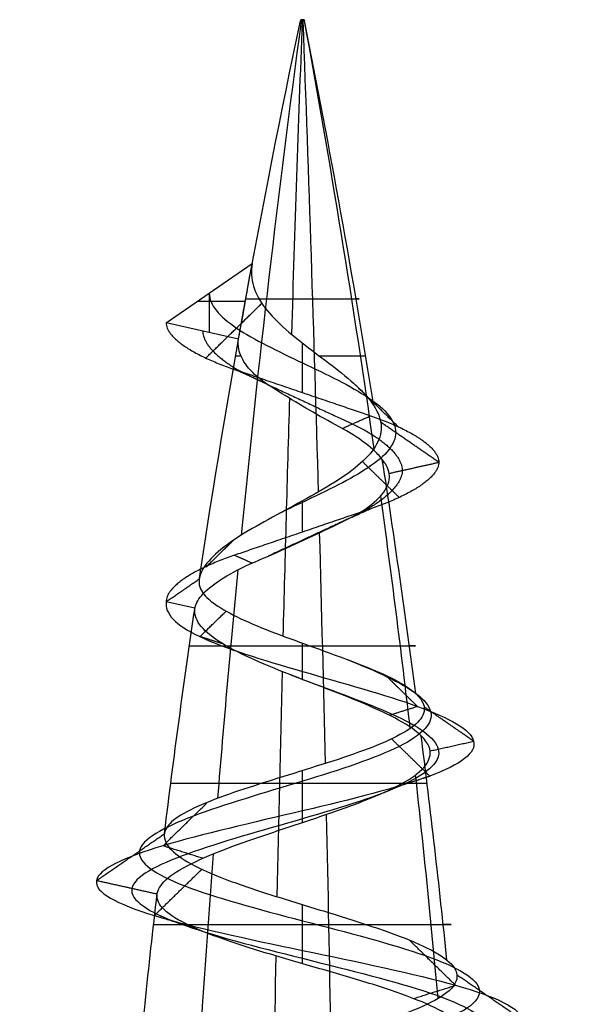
# Model space of a CAD drawing. Header units: millimetres. Extents: x -429 to 422, y -262 to 259.
# Tile 452 of 656: x -112 to -106, y 248 to 259. Entities that reach past the tile are written whole.
import ezdxf

# ---------------------------------------------------------------- set-up
doc = ezdxf.new("R2010")
doc.units = ezdxf.units.MM
doc.layers.add('Screw', color=7, linetype='Continuous', true_color=0xffffff)

msp = doc.modelspace()

# ---------------------------------------------------------------- linework, layer by layer
at = {"layer": 'Screw', "color": 7, "true_color": 0xffffff}
for p, q in [((-109.145, 258.55, 1204.207), (-109.148, 258.536, 1204.206)), ((-109.146, 258.55, 1204.214), (-109.109, 258.55, 1204.214)), ((-109.143, 258.55, 1204.223), (-109.146, 258.536, 1204.225)), ((-109.131, 258.55, 1204.232), (-109.131, 258.536, 1204.235)), ((-109.127, 258.55, 1204.232), (-109.127, 258.55, 1204.195)), ((-109.124, 258.55, 1204.195), (-109.124, 258.536, 1204.193)), ((-109.115, 258.55, 1204.228), (-109.114, 258.536, 1204.23)), ((-109.109, 258.55, 1204.214), (-109.106, 258.536, 1204.214)), ((-110.627, 255.216, 1204.214), (-109.68, 255.869, 1204.214)), ((-110.153, 255.542, 1204.214), (-110.153, 255.11, 1204.214)), ((-110.282, 255.454, 1204.214), (-109.756, 255.454, 1204.214)), ((-109.83, 255.038, 1204.214), (-110.627, 255.216, 1204.214)), ((-110.311, 252.078, 1204.214), (-110.627, 252.148, 1204.214))]:
    msp.add_line(p, q, dxfattribs=at)
at = {"layer": 'Screw', "color": 7, "true_color": 0xffffff, "extrusion": (0.018848, -7.79498e-15, -0.999822)}
msp.add_arc((236.849, 15.599, -1206.057), 104.311, 278.57845, 282, dxfattribs=at)
at = {"layer": 'Screw', "color": 7, "true_color": 0xffffff, "extrusion": (-0.772512, 2.56304e-13, 0.635)}
for start, end in [(258, 261.15889), (261.37148, 262.7652), (263.10315, 264.44953)]:
    msp.add_arc((-236.849, 962.983, 848.978), 104.311, start, end, dxfattribs=at)
at = {"layer": 'Screw', "color": 7, "true_color": 0xffffff, "extrusion": (0.984564, -2.56304e-13, 0.175023)}
for start, end in [(78, 79.92855), (80.32112, 81.77536), (81.99168, 83.36379), (83.72372, 85.07324)]:
    msp.add_arc((236.849, 1102.716, 103.322), 104.311, start, end, dxfattribs=at)
at = {"layer": 'Screw', "color": 7, "true_color": 0xffffff, "extrusion": (0, -1, 0)}
for centre, radius, start, end in [((-109.127, 1204.214, -258.543), 0.02, 360, 199.8), ((-109.127, 1204.214, -258.543), 0.02, 199.8, 0), ((-109.127, 1204.214, -255.481), 0.624, 181.08, 19.08), ((-109.127, 1204.214, -254.849), 0.736, 156.5472, 181.08), ((-109.127, 1204.214, -254.849), 0.736, 19.08, 75.1887), ((-109.127, 1204.214, -251.662), 1.244, 181.08, 19.08), ((-109.127, 1204.214, -250.148), 1.45, 19.08, 181.08), ((-109.127, 1204.214, -248.599), 1.637, 181.08, 19.08)]:
    msp.add_arc(centre, radius, start, end, dxfattribs=at)
at = {"layer": 'Screw', "color": 7, "true_color": 0xffffff, "extrusion": (0, 1, 0)}
for centre, radius, start, end in [((109.127, 1204.214, 258.536), 0.0215, 358.92, 160.92), ((109.127, 1204.214, 258.536), 0.0215, 340.2, 358.92), ((109.127, 1204.214, 258.536), 0.0215, 180, 340.2), ((109.127, 1204.214, 258.55), 0.0186, 340.2, 180), ((109.127, 1204.214, 258.55), 0.0186, 180, 340.2), ((109.127, 1204.214, 258.536), 0.0215, 160.92, 180)]:
    msp.add_arc(centre, radius, start, end, dxfattribs=at)
at = {"layer": 'Screw', "color": 7, "true_color": 0xffffff, "extrusion": (-0.984564, 2.56304e-13, -0.175023)}
for start, end in [(258, 260.89587), (261.14492, 262.55307), (262.86319, 264.21696)]:
    msp.add_arc((-236.849, 1306.735, -103.322), 104.311, start, end, dxfattribs=at)
at = {"layer": 'Screw', "color": 7, "true_color": 0xffffff, "extrusion": (-0.506335, 2.56304e-13, -0.862337)}
for start, end in [(258, 260.63153), (260.92032, 262.34029), (262.62334, 263.9836)]:
    msp.add_arc((-236.849, 805.85, -983.183), 104.311, start, end, dxfattribs=at)
at = {"layer": 'Screw', "color": 7, "true_color": 0xffffff, "extrusion": (-0.326888, -7.23588e-14, 0.945063)}
msp.add_arc((-236.849, 188.501, 1173.73), 104.311, 99.63402, 102, dxfattribs=at)
at = {"layer": 'Screw', "color": 7, "true_color": 0xffffff, "extrusion": (0, 0, -1)}
msp.add_arc((7.118, 236.849, -1204.214), 104.311, 10.04253, 10.50624, dxfattribs=at)
at = {"layer": 'Screw', "color": 7, "true_color": 0xffffff, "extrusion": (-0.326888, -7.24143e-14, 0.945063)}
msp.add_arc((-236.849, 188.501, 1173.73), 104.311, 97.87323, 99.30429, dxfattribs=at)
at = {"layer": 'Screw', "color": 7, "true_color": 0xffffff, "extrusion": (0.018848, -7.79411e-15, -0.999822)}
msp.add_arc((236.849, 15.599, -1206.057), 104.311, 277.02372, 278.39931, dxfattribs=at)
at = {"layer": 'Screw', "color": 7, "true_color": 0xffffff, "extrusion": (-0.326888, -7.23865e-14, 0.945063)}
msp.add_arc((-236.849, 188.501, 1173.73), 104.311, 96.2506, 97.6164, dxfattribs=at)
at = {"layer": 'Screw', "color": 7, "true_color": 0xffffff, "extrusion": (0.018848, -7.79303e-15, -0.999822)}
msp.add_arc((236.849, 15.599, -1206.057), 104.311, 275.31878, 276.65673, dxfattribs=at)
at = {"layer": 'Screw', "color": 7, "true_color": 0xffffff}
for points, knots in [([(-109.68, 255.869, 1204.214), (-109.695, 255.784, 1204.298), (-109.691, 255.7, 1204.388), (-109.642, 255.537, 1204.558), (-109.597, 255.456, 1204.64), (-109.476, 255.298, 1204.778), (-109.397, 255.219, 1204.835), (-109.222, 255.066, 1204.912), (-109.124, 254.989, 1204.932), (-108.926, 254.838, 1204.931), (-108.824, 254.763, 1204.909), (-108.637, 254.616, 1204.825), (-108.55, 254.542, 1204.762), (-108.425, 254.415, 1204.627), (-108.378, 254.36, 1204.559), (-108.343, 254.306, 1204.485)], [0, 0, 0, 0, 0.00517405, 0.00517405, 0.01034873, 0.01034873, 0.01558777, 0.01558777, 0.02087104, 0.02087104, 0.02626269, 0.02626269, 0.03170822, 0.03170822, 0.0359002, 0.0359002, 0.0359002, 0.0359002]), ([(-110.153, 255.542, 1204.214), (-110.153, 255.414, 1204.483), (-110.043, 255.287, 1204.749), (-109.663, 255.031, 1205.129), (-109.396, 254.903, 1205.239), (-108.859, 254.648, 1205.239), (-108.592, 254.52, 1205.129), (-108.212, 254.264, 1204.749), (-108.102, 254.136, 1204.482), (-108.102, 253.881, 1203.945), (-108.212, 253.753, 1203.678), (-108.592, 253.497, 1203.299), (-108.859, 253.369, 1203.188), (-109.216, 253.199, 1203.188), (-109.305, 253.157, 1203.2), (-109.391, 253.115, 1203.223)], [0, 0, 0, 0, 0.947774, 0.947774, 1.895547, 1.895547, 2.843321, 2.843321, 3.791094, 3.791094, 4.738868, 4.738868, 5.686641, 5.686641, 6.000094, 6.000094, 6.000094, 6.000094]), ([(-108.25, 253.714, 1204.517), (-108.278, 253.75, 1204.581), (-108.314, 253.787, 1204.641), (-108.423, 253.885, 1204.786), (-108.509, 253.947, 1204.864), (-108.706, 254.065, 1204.984), (-108.82, 254.123, 1205.025), (-109.036, 254.246, 1205.055), (-109.143, 254.308, 1205.049), (-109.346, 254.432, 1204.999), (-109.446, 254.495, 1204.953), (-109.619, 254.612, 1204.825), (-109.69, 254.677, 1204.743), (-109.785, 254.803, 1204.573), (-109.815, 254.866, 1204.484), (-109.836, 254.964, 1204.333), (-109.837, 255.002, 1204.274), (-109.83, 255.038, 1204.214)], [0.6025161, 0.6025161, 0.6025161, 0.6025161, 0.6376367, 0.6376367, 0.695451, 0.695451, 0.7540424, 0.7540424, 0.8082466, 0.8082466, 0.8637674, 0.8637674, 0.9186339, 0.9186339, 0.9683673, 0.9683673, 1, 1, 1, 1]), ([(-108.343, 254.306, 1204.485), (-108.332, 254.288, 1204.461), (-108.321, 254.27, 1204.436), (-108.275, 254.181, 1204.307), (-108.258, 254.109, 1204.194), (-108.267, 253.968, 1203.97), (-108.296, 253.897, 1203.855), (-108.393, 253.757, 1203.645), (-108.464, 253.688, 1203.547), (-108.637, 253.549, 1203.385), (-108.743, 253.479, 1203.318), (-108.971, 253.343, 1203.23), (-109.096, 253.274, 1203.207), (-109.347, 253.138, 1203.208), (-109.475, 253.069, 1203.234), (-109.714, 252.935, 1203.33), (-109.827, 252.868, 1203.402), (-110.019, 252.733, 1203.582), (-110.1, 252.662, 1203.692), (-110.214, 252.53, 1203.929), (-110.25, 252.467, 1204.06), (-110.261, 252.408, 1204.192)], [0.0359002, 0.0359002, 0.0359002, 0.0359002, 0.03728194, 0.03728194, 0.042918, 0.042918, 0.04869105, 0.04869105, 0.05453393, 0.05453393, 0.06051555, 0.06051555, 0.06657532, 0.06657532, 0.07276908, 0.07276908, 0.0790522, 0.0790522, 0.08547717, 0.08547717, 0.09171949, 0.09171949, 0.09171949, 0.09171949]), ([(-110.309, 252.086, 1204.191), (-110.3, 252.133, 1204.063), (-110.268, 252.185, 1203.936), (-110.165, 252.294, 1203.697), (-110.089, 252.353, 1203.582), (-109.9, 252.47, 1203.385), (-109.783, 252.529, 1203.3), (-109.53, 252.638, 1203.182), (-109.393, 252.698, 1203.148), (-109.131, 252.817, 1203.135), (-109.002, 252.877, 1203.151), (-108.756, 252.995, 1203.229), (-108.634, 253.051, 1203.294), (-108.433, 253.165, 1203.46), (-108.35, 253.226, 1203.561), (-108.233, 253.347, 1203.776), (-108.195, 253.408, 1203.893), (-108.163, 253.526, 1204.135), (-108.171, 253.582, 1204.266), (-108.215, 253.665, 1204.43), (-108.231, 253.689, 1204.475), (-108.25, 253.714, 1204.517)], [0.0035642, 0.0035642, 0.0035642, 0.0035642, 0.0652627, 0.0652627, 0.1310071, 0.1310071, 0.1990783, 0.1990783, 0.265971, 0.265971, 0.3288149, 0.3288149, 0.3938542, 0.3938542, 0.4568098, 0.4568098, 0.5170571, 0.5170571, 0.5789705, 0.5789705, 0.6025161, 0.6025161, 0.6025161, 0.6025161]), ([(-110.261, 252.408, 1204.192), (-110.262, 252.405, 1204.2), (-110.262, 252.402, 1204.207), (-110.272, 252.339, 1204.35), (-110.255, 252.284, 1204.491), (-110.173, 252.181, 1204.752), (-110.109, 252.131, 1204.875), (-109.942, 252.028, 1205.093), (-109.836, 251.974, 1205.19), (-109.598, 251.868, 1205.342), (-109.461, 251.815, 1205.398), (-109.179, 251.711, 1205.458), (-109.031, 251.657, 1205.463), (-108.741, 251.552, 1205.422), (-108.597, 251.499, 1205.374), (-108.335, 251.395, 1205.232), (-108.215, 251.343, 1205.136), (-108.017, 251.24, 1204.913), (-107.937, 251.188, 1204.783), (-107.882, 251.138, 1204.644)], [0.09171949, 0.09171949, 0.09171949, 0.09171949, 0.09206875, 0.09206875, 0.09842565, 0.09842565, 0.10462555, 0.10462555, 0.1110412, 0.1110412, 0.11759669, 0.11759669, 0.12421277, 0.12421277, 0.13095434, 0.13095434, 0.13775803, 0.13775803, 0.14451072, 0.14451072, 0.14451072, 0.14451072]), ([(-110.627, 252.148, 1204.214), (-110.643, 252.02, 1204.606), (-110.528, 251.892, 1205.024), (-109.983, 251.636, 1205.659), (-109.57, 251.509, 1205.873), (-108.685, 251.253, 1205.937), (-108.217, 251.125, 1205.785), (-107.511, 250.87, 1205.169), (-107.277, 250.742, 1204.707), (-107.213, 250.486, 1203.721), (-107.385, 250.358, 1203.204), (-108.072, 250.103, 1202.426), (-108.584, 249.975, 1202.171), (-109.67, 249.719, 1202.107), (-110.238, 249.591, 1202.3), (-111.086, 249.336, 1203.058), (-111.371, 249.208, 1203.62), (-111.416, 248.952, 1204.807), (-111.174, 248.824, 1205.408), (-110.339, 248.569, 1206.279), (-109.741, 248.441, 1206.544), (-108.514, 248.185, 1206.569), (-107.893, 248.057, 1206.329), (-106.994, 247.802, 1205.466), (-106.721, 247.674, 1204.847), (-106.695, 247.418, 1203.58), (-106.943, 247.29, 1202.94), (-107.835, 247.035, 1202.012), (-108.474, 246.907, 1201.73), (-109.781, 246.651, 1201.705), (-110.441, 246.523, 1201.961), (-111.398, 246.268, 1202.882), (-111.691, 246.14, 1203.54), (-111.71, 245.884, 1204.887), (-111.436, 245.756, 1205.562), (-110.485, 245.501, 1206.531), (-109.811, 245.373, 1206.819), (-108.444, 245.117, 1206.831), (-107.759, 244.989, 1206.556), (-106.776, 244.734, 1205.591), (-106.484, 244.606, 1204.907), (-106.471, 244.35, 1203.52), (-106.751, 244.222, 1202.825), (-107.73, 243.967, 1201.828), (-108.424, 243.839, 1201.532), (-109.831, 243.583, 1201.519), (-110.536, 243.455, 1201.803), (-111.547, 243.2, 1202.796), (-111.844, 243.072, 1203.5), (-111.862, 242.832, 1204.838), (-111.653, 242.72, 1205.469), (-110.868, 242.497, 1206.46), (-110.298, 242.385, 1206.818), (-109.047, 242.161, 1207.089), (-108.371, 242.049, 1207.002), (-107.218, 241.825, 1206.412), (-106.746, 241.714, 1205.91), (-106.223, 241.49, 1204.707), (-106.176, 241.378, 1204.011), (-106.54, 241.154, 1202.736), (-106.949, 241.042, 1202.161), (-108.052, 240.819, 1201.398), (-108.741, 240.707, 1201.211), (-110.094, 240.483, 1201.322), (-110.752, 240.371, 1201.619), (-111.738, 240.148, 1202.573), (-112.062, 240.036, 1203.228), (-112.22, 239.812, 1204.606), (-112.035, 239.7, 1205.321), (-111.263, 239.477, 1206.477), (-110.673, 239.365, 1206.915), (-109.343, 239.141, 1207.318), (-108.609, 239.029, 1207.282), (-107.325, 238.805, 1206.75), (-106.78, 238.694, 1206.256), (-106.125, 238.47, 1205.031), (-106.017, 238.358, 1204.303), (-106.288, 238.134, 1202.941), (-106.666, 238.022, 1202.31), (-107.74, 237.799, 1201.428), (-108.433, 237.687, 1201.181), (-109.822, 237.463, 1201.181), (-110.514, 237.351, 1201.428), (-111.589, 237.128, 1202.31), (-111.967, 237.016, 1202.941), (-112.238, 236.792, 1204.303), (-112.13, 236.68, 1205.031), (-111.475, 236.456, 1206.256), (-110.93, 236.345, 1206.75), (-109.646, 236.121, 1207.282), (-108.912, 236.009, 1207.318), (-107.582, 235.785, 1206.915), (-106.991, 235.674, 1206.477), (-106.219, 235.45, 1205.321), (-106.041, 235.338, 1204.608), (-106.177, 235.114, 1203.225), (-106.491, 235.002, 1202.56), (-107.474, 234.779, 1201.578), (-108.139, 234.667, 1201.263), (-109.522, 234.443, 1201.127), (-110.235, 234.331, 1201.306), (-111.39, 234.108, 1202.078), (-111.828, 233.996, 1202.668), (-112.232, 233.772, 1203.998), (-112.196, 233.66, 1204.733), (-111.664, 233.436, 1206.016), (-111.17, 233.325, 1206.561), (-109.944, 233.101, 1207.216), (-109.217, 232.989, 1207.324), (-107.854, 232.765, 1207.053), (-107.224, 232.653, 1206.675), (-106.342, 232.43, 1205.601), (-106.094, 232.318, 1204.909), (-106.094, 232.094, 1203.519), (-106.342, 231.982, 1202.827), (-107.224, 231.759, 1201.752), (-107.854, 231.647, 1201.374), (-109.217, 231.423, 1201.103), (-109.944, 231.311, 1201.211), (-111.17, 231.088, 1201.866), (-111.664, 230.976, 1202.411), (-112.196, 230.752, 1203.695), (-112.232, 230.64, 1204.429), (-111.828, 230.416, 1205.759), (-111.39, 230.305, 1206.35), (-110.235, 230.081, 1207.122), (-109.522, 229.969, 1207.3), (-108.139, 229.745, 1207.164), (-107.474, 229.633, 1206.85), (-106.491, 229.41, 1205.867), (-106.177, 229.298, 1205.202), (-106.041, 229.074, 1203.82), (-106.219, 228.962, 1203.106), (-106.991, 228.739, 1201.951), (-107.582, 228.627, 1201.513), (-108.912, 228.403, 1201.109), (-109.646, 228.291, 1201.146), (-110.93, 228.068, 1201.677), (-111.475, 227.956, 1202.171), (-112.13, 227.732, 1203.397), (-112.238, 227.62, 1204.124), (-111.967, 227.396, 1205.487), (-111.589, 227.285, 1206.118), (-110.514, 227.061, 1206.999), (-109.822, 226.949, 1207.247), (-108.433, 226.725, 1207.247), (-107.74, 226.613, 1206.999), (-106.666, 226.39, 1206.118), (-106.288, 226.278, 1205.487), (-106.017, 226.054, 1204.124), (-106.125, 225.942, 1203.397), (-106.78, 225.719, 1202.171), (-107.325, 225.607, 1201.677), (-108.609, 225.383, 1201.146), (-109.343, 225.271, 1201.109), (-110.673, 225.047, 1201.513), (-111.263, 224.936, 1201.951), (-112.035, 224.712, 1203.106), (-112.214, 224.6, 1203.82), (-112.078, 224.376, 1205.202), (-111.763, 224.265, 1205.867), (-110.781, 224.041, 1206.85), (-110.116, 223.929, 1207.164), (-108.733, 223.705, 1207.3), (-108.02, 223.593, 1207.122), (-106.865, 223.37, 1206.35), (-106.427, 223.258, 1205.759), (-106.023, 223.034, 1204.429), (-106.059, 222.922, 1203.695), (-106.591, 222.699, 1202.411), (-107.085, 222.587, 1201.866), (-108.31, 222.363, 1201.211), (-109.038, 222.251, 1201.103), (-110.401, 222.027, 1201.374), (-111.031, 221.916, 1201.752), (-111.913, 221.692, 1202.827), (-112.161, 221.58, 1203.518), (-112.161, 221.468, 1204.214)], [0.0909091, 0.0909091, 0.0909091, 0.0909091, 0.1022727, 0.1022727, 0.1136364, 0.1136364, 0.125, 0.125, 0.1363636, 0.1363636, 0.1477273, 0.1477273, 0.1590909, 0.1590909, 0.1704545, 0.1704545, 0.1818182, 0.1818182, 0.1931818, 0.1931818, 0.2045455, 0.2045455, 0.2159091, 0.2159091, 0.2272727, 0.2272727, 0.2386364, 0.2386364, 0.25, 0.25, 0.2613636, 0.2613636, 0.2727273, 0.2727273, 0.2840909, 0.2840909, 0.2954545, 0.2954545, 0.3068182, 0.3068182, 0.3181818, 0.3181818, 0.3295455, 0.3295455, 0.3409091, 0.3409091, 0.3522727, 0.3522727, 0.3636364, 0.3636364, 0.3735795, 0.3735795, 0.3835227, 0.3835227, 0.3934659, 0.3934659, 0.4034091, 0.4034091, 0.4133523, 0.4133523, 0.4232955, 0.4232955, 0.4332386, 0.4332386, 0.4431818, 0.4431818, 0.453125, 0.453125, 0.4630682, 0.4630682, 0.4730114, 0.4730114, 0.4829545, 0.4829545, 0.4928977, 0.4928977, 0.5028409, 0.5028409, 0.5127841, 0.5127841, 0.5227273, 0.5227273, 0.5326705, 0.5326705, 0.5426136, 0.5426136, 0.5525568, 0.5525568, 0.5625, 0.5625, 0.5724432, 0.5724432, 0.5823864, 0.5823864, 0.5923295, 0.5923295, 0.6022727, 0.6022727, 0.6122159, 0.6122159, 0.6221591, 0.6221591, 0.6321023, 0.6321023, 0.6420455, 0.6420455, 0.6519886, 0.6519886, 0.6619318, 0.6619318, 0.671875, 0.671875, 0.6818182, 0.6818182, 0.6917614, 0.6917614, 0.7017045, 0.7017045, 0.7116477, 0.7116477, 0.7215909, 0.7215909, 0.7315341, 0.7315341, 0.7414773, 0.7414773, 0.7514205, 0.7514205, 0.7613636, 0.7613636, 0.7713068, 0.7713068, 0.78125, 0.78125, 0.7911932, 0.7911932, 0.8011364, 0.8011364, 0.8110795, 0.8110795, 0.8210227, 0.8210227, 0.8309659, 0.8309659, 0.8409091, 0.8409091, 0.8508523, 0.8508523, 0.8607955, 0.8607955, 0.8707386, 0.8707386, 0.8806818, 0.8806818, 0.890625, 0.890625, 0.9005682, 0.9005682, 0.9105114, 0.9105114, 0.9204545, 0.9204545, 0.9303977, 0.9303977, 0.9403409, 0.9403409, 0.9502841, 0.9502841, 0.9602273, 0.9602273, 0.9701705, 0.9701705, 0.9801136, 0.9801136, 0.9900568, 0.9900568, 1, 1, 1, 1]), ([(-107.823, 250.674, 1204.665), (-107.843, 250.694, 1204.715), (-107.866, 250.714, 1204.764), (-107.971, 250.793, 1204.956), (-108.077, 250.854, 1205.088), (-108.325, 250.975, 1205.299), (-108.469, 251.036, 1205.382), (-108.771, 251.157, 1205.489), (-108.933, 251.218, 1205.515), (-109.248, 251.339, 1205.507), (-109.406, 251.401, 1205.474), (-109.691, 251.523, 1205.355), (-109.824, 251.584, 1205.269), (-110.044, 251.706, 1205.058), (-110.135, 251.768, 1204.932), (-110.262, 251.89, 1204.662), (-110.3, 251.952, 1204.514), (-110.314, 252.035, 1204.316), (-110.314, 252.056, 1204.265), (-110.311, 252.078, 1204.214)], [0.93736705, 0.93736705, 0.93736705, 0.93736705, 0.94016165, 0.94016165, 0.94869079, 0.94869079, 0.95708589, 0.95708589, 0.96537684, 0.96537684, 0.9735392, 0.9735392, 0.98158546, 0.98158546, 0.98951045, 0.98951045, 0.99730872, 0.99730872, 1, 1, 1, 1]), ([(-108.632, 251.511, 1205.378), (-108.477, 251.449, 1205.329), (-108.328, 251.386, 1205.25), (-107.933, 251.196, 1204.922), (-107.75, 251.068, 1204.583), (-107.686, 250.813, 1203.845), (-107.807, 250.685, 1203.451), (-108.319, 250.429, 1202.848), (-108.708, 250.301, 1202.645), (-109.547, 250.046, 1202.581), (-109.991, 249.918, 1202.722), (-110.664, 249.662, 1203.305), (-110.898, 249.534, 1203.744), (-110.942, 249.279, 1204.683), (-110.752, 249.151, 1205.16), (-110.092, 248.895, 1205.856), (-109.617, 248.767, 1206.07), (-108.638, 248.512, 1206.096), (-108.141, 248.384, 1205.907), (-107.416, 248.128, 1205.219), (-107.194, 248, 1204.723), (-107.169, 247.745, 1203.704), (-107.366, 247.617, 1203.187), (-108.083, 247.361, 1202.434), (-108.598, 247.233, 1202.204), (-109.657, 246.978, 1202.178), (-110.194, 246.85, 1202.384), (-110.975, 246.594, 1203.129), (-111.217, 246.466, 1203.664), (-111.236, 246.211, 1204.763), (-111.013, 246.083, 1205.315), (-110.238, 245.827, 1206.109), (-109.687, 245.699, 1206.345), (-108.568, 245.444, 1206.358), (-108.006, 245.316, 1206.134), (-107.198, 245.06, 1205.344), (-106.958, 244.932, 1204.783), (-106.945, 244.677, 1203.644), (-107.173, 244.549, 1203.072), (-107.977, 244.293, 1202.25), (-108.548, 244.165, 1202.006), (-109.707, 243.91, 1201.993), (-110.289, 243.782, 1202.225), (-111.125, 243.526, 1203.043), (-111.371, 243.398, 1203.624), (-111.389, 243.159, 1204.73), (-111.218, 243.047, 1205.252), (-110.571, 242.823, 1206.076), (-110.099, 242.711, 1206.374), (-109.061, 242.488, 1206.604), (-108.499, 242.376, 1206.534), (-107.537, 242.152, 1206.045), (-107.142, 242.04, 1205.628), (-106.702, 241.817, 1204.626), (-106.661, 241.705, 1204.045), (-106.961, 241.481, 1202.977), (-107.303, 241.369, 1202.495), (-108.225, 241.145, 1201.851), (-108.803, 241.034, 1201.693), (-109.939, 240.81, 1201.783), (-110.494, 240.698, 1202.03), (-111.327, 240.474, 1202.831), (-111.601, 240.362, 1203.382), (-111.738, 240.139, 1204.545), (-111.581, 240.027, 1205.148), (-110.93, 239.803, 1206.123), (-110.432, 239.691, 1206.493), (-109.309, 239.468, 1206.833), (-108.69, 239.356, 1206.803), (-107.606, 239.132, 1206.354), (-107.146, 239.02, 1205.937), (-106.594, 238.797, 1204.903), (-106.503, 238.685, 1204.289), (-106.731, 238.461, 1203.139), (-107.05, 238.349, 1202.607), (-107.957, 238.125, 1201.863), (-108.541, 238.014, 1201.654), (-109.714, 237.79, 1201.654), (-110.298, 237.678, 1201.863), (-111.204, 237.454, 1202.607), (-111.523, 237.342, 1203.139), (-111.752, 237.119, 1204.289), (-111.661, 237.007, 1204.903), (-111.108, 236.783, 1205.937), (-110.649, 236.671, 1206.354), (-109.565, 236.448, 1206.803), (-108.945, 236.336, 1206.833), (-107.823, 236.112, 1206.493), (-107.325, 236, 1206.123), (-106.673, 235.776, 1205.148), (-106.523, 235.665, 1204.546), (-106.638, 235.441, 1203.379), (-106.903, 235.329, 1202.818), (-107.732, 235.105, 1201.989), (-108.293, 234.994, 1201.724), (-109.46, 234.77, 1201.609), (-110.062, 234.658, 1201.76), (-111.037, 234.434, 1202.411), (-111.407, 234.322, 1202.91), (-111.747, 234.099, 1204.032), (-111.717, 233.987, 1204.652), (-111.268, 233.763, 1205.735), (-110.851, 233.651, 1206.195), (-109.817, 233.428, 1206.748), (-109.203, 233.316, 1206.839), (-108.053, 233.092, 1206.61), (-107.521, 232.98, 1206.291), (-106.777, 232.756, 1205.384), (-106.568, 232.645, 1204.8), (-106.568, 232.421, 1203.627), (-106.777, 232.309, 1203.043), (-107.521, 232.085, 1202.137), (-108.053, 231.973, 1201.818), (-109.203, 231.75, 1201.589), (-109.817, 231.638, 1201.68), (-110.851, 231.414, 1202.233), (-111.268, 231.302, 1202.692), (-111.717, 231.079, 1203.776), (-111.747, 230.967, 1204.396), (-111.407, 230.743, 1205.518), (-111.037, 230.631, 1206.016), (-110.062, 230.408, 1206.668), (-109.46, 230.296, 1206.819), (-108.293, 230.072, 1206.704), (-107.732, 229.96, 1206.438), (-106.903, 229.736, 1205.609), (-106.638, 229.625, 1205.048), (-106.523, 229.401, 1203.881), (-106.673, 229.289, 1203.279), (-107.325, 229.065, 1202.304), (-107.823, 228.953, 1201.934), (-108.945, 228.73, 1201.594), (-109.565, 228.618, 1201.625), (-110.649, 228.394, 1202.073), (-111.108, 228.282, 1202.49), (-111.661, 228.059, 1203.524), (-111.752, 227.947, 1204.138), (-111.523, 227.723, 1205.288), (-111.204, 227.611, 1205.82), (-110.298, 227.388, 1206.564), (-109.714, 227.276, 1206.773), (-108.541, 227.052, 1206.773), (-107.957, 226.94, 1206.564), (-107.05, 226.716, 1205.82), (-106.731, 226.605, 1205.288), (-106.503, 226.381, 1204.138), (-106.594, 226.269, 1203.524), (-107.146, 226.045, 1202.49), (-107.606, 225.933, 1202.073), (-108.69, 225.71, 1201.625), (-109.309, 225.598, 1201.594), (-110.432, 225.374, 1201.934), (-110.93, 225.262, 1202.304), (-111.581, 225.039, 1203.279), (-111.732, 224.927, 1203.881), (-111.617, 224.703, 1205.048), (-111.352, 224.591, 1205.609), (-110.523, 224.368, 1206.438), (-109.962, 224.256, 1206.704), (-108.795, 224.032, 1206.819), (-108.193, 223.92, 1206.668), (-107.218, 223.696, 1206.016), (-106.848, 223.585, 1205.518), (-106.508, 223.361, 1204.396), (-106.538, 223.249, 1203.776), (-106.987, 223.025, 1202.692), (-107.404, 222.913, 1202.233), (-108.438, 222.69, 1201.68), (-109.052, 222.578, 1201.589), (-110.202, 222.354, 1201.818), (-110.734, 222.242, 1202.137), (-111.478, 222.019, 1203.043), (-111.687, 221.907, 1203.626), (-111.687, 221.795, 1204.214)], [9.962929, 9.962929, 9.962929, 9.962929, 10.425509, 10.425509, 11.373282, 11.373282, 12.321056, 12.321056, 13.268829, 13.268829, 14.216603, 14.216603, 15.164377, 15.164377, 16.11215, 16.11215, 17.059924, 17.059924, 18.007697, 18.007697, 18.955471, 18.955471, 19.903244, 19.903244, 20.851018, 20.851018, 21.798791, 21.798791, 22.746565, 22.746565, 23.694338, 23.694338, 24.642112, 24.642112, 25.589885, 25.589885, 26.537659, 26.537659, 27.485432, 27.485432, 28.433206, 28.433206, 29.38098, 29.38098, 30.328753, 30.328753, 31.158055, 31.158055, 31.987357, 31.987357, 32.816659, 32.816659, 33.64596, 33.64596, 34.475262, 34.475262, 35.304564, 35.304564, 36.133866, 36.133866, 36.963168, 36.963168, 37.79247, 37.79247, 38.621772, 38.621772, 39.451073, 39.451073, 40.280375, 40.280375, 41.109677, 41.109677, 41.938979, 41.938979, 42.768281, 42.768281, 43.597583, 43.597583, 44.426884, 44.426884, 45.256186, 45.256186, 46.085488, 46.085488, 46.91479, 46.91479, 47.744092, 47.744092, 48.573394, 48.573394, 49.402695, 49.402695, 50.231997, 50.231997, 51.061299, 51.061299, 51.890601, 51.890601, 52.719903, 52.719903, 53.549205, 53.549205, 54.378507, 54.378507, 55.207808, 55.207808, 56.03711, 56.03711, 56.866412, 56.866412, 57.695714, 57.695714, 58.525016, 58.525016, 59.354318, 59.354318, 60.183619, 60.183619, 61.012921, 61.012921, 61.842223, 61.842223, 62.671525, 62.671525, 63.500827, 63.500827, 64.330129, 64.330129, 65.15943, 65.15943, 65.988732, 65.988732, 66.818034, 66.818034, 67.647336, 67.647336, 68.476638, 68.476638, 69.30594, 69.30594, 70.135242, 70.135242, 70.964543, 70.964543, 71.793845, 71.793845, 72.623147, 72.623147, 73.452449, 73.452449, 74.281751, 74.281751, 75.111053, 75.111053, 75.940354, 75.940354, 76.769656, 76.769656, 77.598958, 77.598958, 78.42826, 78.42826, 79.257562, 79.257562, 80.086864, 80.086864, 80.916165, 80.916165, 81.745467, 81.745467, 82.574769, 82.574769, 83.404071, 83.404071, 83.404071, 83.404071]), ([(-109.258, 251.344, 1205.496), (-109.215, 251.327, 1205.505), (-109.171, 251.311, 1205.511), (-108.787, 251.166, 1205.547), (-108.421, 251.038, 1205.438), (-107.858, 250.783, 1204.966), (-107.666, 250.655, 1204.605), (-107.602, 250.399, 1203.823), (-107.732, 250.271, 1203.407), (-108.275, 250.016, 1202.773), (-108.686, 249.888, 1202.561), (-109.569, 249.632, 1202.497), (-110.034, 249.504, 1202.647), (-110.739, 249.249, 1203.262), (-110.982, 249.121, 1203.722), (-111.027, 248.865, 1204.705), (-110.827, 248.738, 1205.204), (-110.136, 248.482, 1205.931), (-109.639, 248.354, 1206.154), (-108.616, 248.098, 1206.18), (-108.097, 247.971, 1205.982), (-107.341, 247.715, 1205.262), (-107.11, 247.587, 1204.745), (-107.084, 247.331, 1203.682), (-107.291, 247.204, 1203.143), (-108.039, 246.948, 1202.359), (-108.576, 246.82, 1202.12), (-109.679, 246.564, 1202.094), (-110.238, 246.437, 1202.309), (-111.05, 246.181, 1203.085), (-111.301, 246.053, 1203.642), (-111.321, 245.797, 1204.785), (-111.088, 245.67, 1205.359), (-110.282, 245.414, 1206.184), (-109.709, 245.286, 1206.429), (-108.546, 245.03, 1206.442), (-107.962, 244.903, 1206.209), (-107.123, 244.647, 1205.388), (-106.873, 244.519, 1204.805), (-106.861, 244.263, 1203.622), (-107.098, 244.136, 1203.028), (-107.933, 243.88, 1202.175), (-108.526, 243.752, 1201.921), (-109.729, 243.496, 1201.909), (-110.333, 243.369, 1202.15), (-111.2, 243.113, 1202.999), (-111.455, 242.985, 1203.602), (-111.473, 242.745, 1204.749), (-111.296, 242.634, 1205.291), (-110.624, 242.41, 1206.144), (-110.134, 242.298, 1206.453), (-109.058, 242.074, 1206.69), (-108.476, 241.962, 1206.617), (-107.481, 241.739, 1206.11), (-107.071, 241.627, 1205.678), (-106.617, 241.403, 1204.641), (-106.575, 241.291, 1204.039), (-106.886, 241.068, 1202.934), (-107.24, 240.956, 1202.436), (-108.194, 240.732, 1201.771), (-108.792, 240.62, 1201.608), (-109.967, 240.396, 1201.701), (-110.54, 240.285, 1201.957), (-111.4, 240.061, 1202.786), (-111.683, 239.949, 1203.355), (-111.824, 239.725, 1204.556), (-111.662, 239.614, 1205.179), (-110.989, 239.39, 1206.186), (-110.474, 239.278, 1206.568), (-109.315, 239.054, 1206.919), (-108.675, 238.942, 1206.888), (-107.556, 238.719, 1206.424), (-107.081, 238.607, 1205.994), (-106.51, 238.383, 1204.926), (-106.416, 238.271, 1204.292), (-106.653, 238.048, 1203.104), (-106.982, 237.936, 1202.554), (-107.918, 237.712, 1201.786), (-108.522, 237.6, 1201.57), (-109.733, 237.376, 1201.57), (-110.336, 237.265, 1201.786), (-111.273, 237.041, 1202.554), (-111.602, 236.929, 1203.104), (-111.839, 236.705, 1204.292), (-111.744, 236.593, 1204.926), (-111.174, 236.37, 1205.994), (-110.699, 236.258, 1206.424), (-109.58, 236.034, 1206.888), (-108.939, 235.922, 1206.919), (-107.78, 235.699, 1206.568), (-107.266, 235.587, 1206.186), (-106.593, 235.363, 1205.179), (-106.437, 235.251, 1204.557), (-106.556, 235.028, 1203.352), (-106.83, 234.916, 1202.773), (-107.686, 234.692, 1201.916), (-108.266, 234.58, 1201.642), (-109.471, 234.356, 1201.523), (-110.093, 234.245, 1201.679), (-111.1, 234.021, 1202.352), (-111.482, 233.909, 1202.867), (-111.833, 233.685, 1204.026), (-111.802, 233.573, 1204.666), (-111.338, 233.35, 1205.785), (-110.908, 233.238, 1206.26), (-109.84, 233.014, 1206.831), (-109.206, 232.902, 1206.925), (-108.018, 232.679, 1206.689), (-107.468, 232.567, 1206.359), (-106.7, 232.343, 1205.423), (-106.484, 232.231, 1204.819), (-106.484, 232.008, 1203.608), (-106.7, 231.896, 1203.005), (-107.468, 231.672, 1202.068), (-108.018, 231.56, 1201.739), (-109.206, 231.336, 1201.503), (-109.84, 231.225, 1201.597), (-110.908, 231.001, 1202.168), (-111.338, 230.889, 1202.642), (-111.802, 230.665, 1203.762), (-111.833, 230.553, 1204.402), (-111.482, 230.33, 1205.561), (-111.1, 230.218, 1206.075), (-110.093, 229.994, 1206.748), (-109.471, 229.882, 1206.904), (-108.266, 229.659, 1206.785), (-107.686, 229.547, 1206.511), (-106.83, 229.323, 1205.655), (-106.556, 229.211, 1205.076), (-106.437, 228.988, 1203.87), (-106.593, 228.876, 1203.248), (-107.266, 228.652, 1202.241), (-107.78, 228.54, 1201.86), (-108.939, 228.316, 1201.508), (-109.58, 228.205, 1201.539), (-110.699, 227.981, 1202.003), (-111.174, 227.869, 1202.433), (-111.744, 227.645, 1203.502), (-111.839, 227.533, 1204.136), (-111.602, 227.31, 1205.323), (-111.273, 227.198, 1205.873), (-110.336, 226.974, 1206.642), (-109.733, 226.862, 1206.858), (-108.522, 226.639, 1206.858), (-107.918, 226.527, 1206.642), (-106.982, 226.303, 1205.873), (-106.653, 226.191, 1205.323), (-106.416, 225.967, 1204.136), (-106.51, 225.856, 1203.502), (-107.081, 225.632, 1202.433), (-107.556, 225.52, 1202.003), (-108.675, 225.296, 1201.539), (-109.315, 225.185, 1201.508), (-110.474, 224.961, 1201.86), (-110.989, 224.849, 1202.241), (-111.662, 224.625, 1203.248), (-111.818, 224.513, 1203.87), (-111.699, 224.29, 1205.076), (-111.425, 224.178, 1205.655), (-110.569, 223.954, 1206.511), (-109.989, 223.842, 1206.785), (-108.784, 223.619, 1206.904), (-108.162, 223.507, 1206.748), (-107.155, 223.283, 1206.075), (-106.773, 223.171, 1205.561), (-106.422, 222.947, 1204.402), (-106.453, 222.836, 1203.762), (-106.917, 222.612, 1202.642), (-107.347, 222.5, 1202.168), (-108.415, 222.276, 1201.597), (-109.049, 222.164, 1201.503), (-110.237, 221.941, 1201.739), (-110.787, 221.829, 1202.068), (-111.555, 221.605, 1203.005), (-111.771, 221.494, 1203.607), (-111.771, 221.382, 1204.214)], [2.782471, 2.782471, 2.782471, 2.782471, 2.974275, 2.974275, 4.461413, 4.461413, 5.948551, 5.948551, 7.435688, 7.435688, 8.922826, 8.922826, 10.409964, 10.409964, 11.897102, 11.897102, 13.384239, 13.384239, 14.871377, 14.871377, 16.358515, 16.358515, 17.845652, 17.845652, 19.33279, 19.33279, 20.819928, 20.819928, 22.307065, 22.307065, 23.794203, 23.794203, 25.281341, 25.281341, 26.768478, 26.768478, 28.255616, 28.255616, 29.742754, 29.742754, 31.229892, 31.229892, 32.717029, 32.717029, 34.204167, 34.204167, 35.691305, 35.691305, 36.99255, 36.99255, 38.293796, 38.293796, 39.595041, 39.595041, 40.896287, 40.896287, 42.197532, 42.197532, 43.498777, 43.498777, 44.800023, 44.800023, 46.101268, 46.101268, 47.402514, 47.402514, 48.703759, 48.703759, 50.005005, 50.005005, 51.30625, 51.30625, 52.607496, 52.607496, 53.908741, 53.908741, 55.209987, 55.209987, 56.511232, 56.511232, 57.812478, 57.812478, 59.113723, 59.113723, 60.414969, 60.414969, 61.716214, 61.716214, 63.01746, 63.01746, 64.318705, 64.318705, 65.619951, 65.619951, 66.921196, 66.921196, 68.222442, 68.222442, 69.523687, 69.523687, 70.824933, 70.824933, 72.126178, 72.126178, 73.427423, 73.427423, 74.728669, 74.728669, 76.029914, 76.029914, 77.33116, 77.33116, 78.632405, 78.632405, 79.933651, 79.933651, 81.234896, 81.234896, 82.536142, 82.536142, 83.837387, 83.837387, 85.138633, 85.138633, 86.439878, 86.439878, 87.741124, 87.741124, 89.042369, 89.042369, 90.343615, 90.343615, 91.64486, 91.64486, 92.946106, 92.946106, 94.247351, 94.247351, 95.548597, 95.548597, 96.849842, 96.849842, 98.151088, 98.151088, 99.452333, 99.452333, 100.753579, 100.753579, 102.054824, 102.054824, 103.35607, 103.35607, 104.657315, 104.657315, 105.95856, 105.95856, 107.259806, 107.259806, 108.561051, 108.561051, 109.862297, 109.862297, 111.163542, 111.163542, 112.464788, 112.464788, 113.766033, 113.766033, 115.067279, 115.067279, 116.368524, 116.368524, 117.66977, 117.66977, 118.971015, 118.971015, 118.971015, 118.971015]), ([(-107.882, 251.138, 1204.644), (-107.881, 251.136, 1204.641), (-107.879, 251.135, 1204.637), (-107.822, 251.082, 1204.49), (-107.791, 251.03, 1204.334), (-107.785, 250.926, 1204.023), (-107.81, 250.873, 1203.864), (-107.912, 250.77, 1203.566), (-107.992, 250.718, 1203.422), (-108.193, 250.615, 1203.174), (-108.318, 250.563, 1203.065), (-108.597, 250.459, 1202.898), (-108.754, 250.408, 1202.838), (-109.077, 250.306, 1202.776), (-109.247, 250.254, 1202.773), (-109.576, 250.15, 1202.825), (-109.739, 250.099, 1202.882), (-110.035, 249.997, 1203.046), (-110.17, 249.946, 1203.156), (-110.394, 249.844, 1203.413), (-110.485, 249.794, 1203.565), (-110.603, 249.698, 1203.872), (-110.636, 249.652, 1204.029), (-110.645, 249.604, 1204.185)], [0.14451072, 0.14451072, 0.14451072, 0.14451072, 0.14468214, 0.14468214, 0.15167634, 0.15167634, 0.1587722, 0.1587722, 0.16595911, 0.16595911, 0.17322268, 0.17322268, 0.18059749, 0.18059749, 0.18803088, 0.18803088, 0.19558335, 0.19558335, 0.2031895, 0.2031895, 0.21089184, 0.21089184, 0.21790536, 0.21790536, 0.21790536, 0.21790536]), ([(-110.725, 248.941, 1204.184), (-110.715, 248.996, 1204.006), (-110.674, 249.053, 1203.828), (-110.535, 249.169, 1203.493), (-110.432, 249.229, 1203.332), (-110.18, 249.348, 1203.062), (-110.028, 249.409, 1202.949), (-109.701, 249.529, 1202.787), (-109.522, 249.589, 1202.735), (-109.163, 249.708, 1202.698), (-108.979, 249.769, 1202.713), (-108.636, 249.889, 1202.804), (-108.471, 249.949, 1202.881), (-108.185, 250.068, 1203.085), (-108.06, 250.129, 1203.214), (-107.868, 250.249, 1203.501), (-107.798, 250.31, 1203.663), (-107.721, 250.43, 1203.996), (-107.713, 250.491, 1204.17), (-107.751, 250.592, 1204.449), (-107.781, 250.633, 1204.56), (-107.823, 250.674, 1204.665)], [0.84938904, 0.84938904, 0.84938904, 0.84938904, 0.85846734, 0.85846734, 0.86795273, 0.86795273, 0.87736896, 0.87736896, 0.88666709, 0.88666709, 0.8958651, 0.8958651, 0.90494255, 0.90494255, 0.9139247, 0.9139247, 0.9227773, 0.9227773, 0.93153669, 0.93153669, 0.93736705, 0.93736705, 0.93736705, 0.93736705]), ([(-110.645, 249.604, 1204.185), (-110.646, 249.599, 1204.202), (-110.647, 249.594, 1204.218), (-110.652, 249.534, 1204.412), (-110.625, 249.475, 1204.59), (-110.513, 249.359, 1204.928), (-110.424, 249.3, 1205.091), (-110.198, 249.185, 1205.375), (-110.058, 249.126, 1205.499), (-109.745, 249.011, 1205.69), (-109.568, 248.953, 1205.759), (-109.204, 248.84, 1205.832), (-109.013, 248.782, 1205.836), (-108.642, 248.667, 1205.781), (-108.458, 248.609, 1205.718), (-108.125, 248.496, 1205.537), (-107.972, 248.439, 1205.414), (-107.719, 248.325, 1205.127), (-107.615, 248.267, 1204.958), (-107.543, 248.209, 1204.773), (-107.541, 248.207, 1204.768), (-107.539, 248.206, 1204.763)], [0.21790536, 0.21790536, 0.21790536, 0.21790536, 0.21865324, 0.21865324, 0.22660347, 0.22660347, 0.23475729, 0.23475729, 0.24295812, 0.24295812, 0.25126662, 0.25126662, 0.25962991, 0.25962991, 0.26811504, 0.26811504, 0.27665183, 0.27665183, 0.28529787, 0.28529787, 0.28553465, 0.28553465, 0.28553465, 0.28553465]), ([(-107.474, 247.563, 1204.786), (-107.542, 247.617, 1204.964), (-107.641, 247.671, 1205.134), (-107.892, 247.781, 1205.436), (-108.051, 247.839, 1205.571), (-108.399, 247.954, 1205.772), (-108.592, 248.012, 1205.842), (-108.985, 248.126, 1205.909), (-109.189, 248.184, 1205.908), (-109.576, 248.298, 1205.835), (-109.765, 248.357, 1205.763), (-110.099, 248.471, 1205.563), (-110.25, 248.529, 1205.431), (-110.491, 248.643, 1205.13), (-110.586, 248.701, 1204.956), (-110.706, 248.815, 1204.594), (-110.733, 248.874, 1204.4), (-110.726, 248.935, 1204.202), (-110.725, 248.938, 1204.193), (-110.725, 248.941, 1204.184)], [0.76962346, 0.76962346, 0.76962346, 0.76962346, 0.77928099, 0.77928099, 0.7895125, 0.7895125, 0.79964683, 0.79964683, 0.80969778, 0.80969778, 0.81964254, 0.81964254, 0.82950608, 0.82950608, 0.83926127, 0.83926127, 0.84891991, 0.84891991, 0.84938904, 0.84938904, 0.84938904, 0.84938904]), ([(-107.539, 248.206, 1204.763), (-107.471, 248.151, 1204.586), (-107.434, 248.096, 1204.395), (-107.423, 247.984, 1204.009), (-107.453, 247.926, 1203.809), (-107.578, 247.813, 1203.434), (-107.675, 247.756, 1203.254), (-107.923, 247.644, 1202.941), (-108.077, 247.587, 1202.804), (-108.419, 247.473, 1202.591), (-108.613, 247.417, 1202.514), (-109.011, 247.305, 1202.43), (-109.221, 247.248, 1202.423), (-109.627, 247.135, 1202.48), (-109.83, 247.078, 1202.545), (-110.196, 246.967, 1202.739), (-110.365, 246.911, 1202.87), (-110.646, 246.799, 1203.179), (-110.761, 246.742, 1203.362), (-110.922, 246.631, 1203.751), (-110.969, 246.575, 1203.964), (-110.979, 246.519, 1204.176), (-110.979, 246.519, 1204.177), (-110.979, 246.518, 1204.179)], [0.28553465, 0.28553465, 0.28553465, 0.28553465, 0.29401019, 0.29401019, 0.30280503, 0.30280503, 0.31169175, 0.31169175, 0.32063394, 0.32063394, 0.32968449, 0.32968449, 0.33877723, 0.33877723, 0.34797806, 0.34797806, 0.35722453, 0.35722453, 0.36656009, 0.36656009, 0.3759536, 0.3759536, 0.37601776, 0.37601776, 0.37601776, 0.37601776])]:
    msp.add_open_spline(points, degree=3, knots=knots, dxfattribs=at)
for points, degree in [([(-110.187, 254.832, 1205.274), (-109.881, 255.131, 1204.967), (-109.575, 255.43, 1204.661)], 2), ([(-109.127, 254.449, 1205.713), (-109.127, 254.721, 1205.319), (-109.127, 254.993, 1204.925)], 2), ([(-109.522, 254.546, 1204.897), (-109.699, 254.625, 1205.204), (-109.877, 254.704, 1205.512)], 2), ([(-108.067, 254.065, 1205.274), (-108.319, 254.311, 1205.022), (-108.571, 254.557, 1204.77)], 2), ([(-108.691, 254.054, 1204.969), (-108.535, 254.123, 1205.241), (-108.378, 254.193, 1205.512)], 2), ([(-107.628, 253.682, 1204.214), (-107.947, 253.902, 1204.214), (-108.266, 254.122, 1204.214)], 2), ([(-108.067, 253.298, 1203.154), (-108.268, 253.494, 1203.354), (-108.468, 253.689, 1203.554)], 2), ([(-108.174, 253.56, 1204.214), (-107.901, 253.621, 1204.214), (-107.628, 253.682, 1204.214)], 2), ([(-109.127, 252.915, 1202.715), (-109.127, 253.086, 1202.963), (-109.127, 253.258, 1203.211)], 2), ([(-108.611, 253.067, 1203.32), (-108.495, 253.119, 1203.118), (-108.378, 253.17, 1202.915)], 2), ([(-110.187, 252.531, 1203.154), (-110.036, 252.679, 1203.305), (-109.884, 252.828, 1203.457)], 2), ([(-109.682, 252.572, 1203.253), (-109.779, 252.616, 1203.084), (-109.877, 252.659, 1202.915)], 2), ([(-110.627, 252.148, 1204.214), (-110.445, 252.273, 1204.214), (-110.263, 252.399, 1204.214)], 2), ([(-110.311, 252.078, 1204.214), (-110.31, 252.08, 1204.206), (-110.31, 252.083, 1204.199), (-110.309, 252.086, 1204.191)], 3), ([(-110.255, 251.764, 1205.342), (-110.111, 251.905, 1205.198), (-109.967, 252.045, 1205.054)], 2), ([(-110.005, 251.685, 1205.091), (-110.13, 251.725, 1205.216), (-110.255, 251.764, 1205.342)], 2), ([(-109.127, 251.381, 1205.905), (-109.127, 251.537, 1205.679), (-109.127, 251.692, 1205.453)], 2), ([(-109.127, 251.293, 1205.51), (-109.127, 251.337, 1205.707), (-109.127, 251.381, 1205.905)], 2), ([(-107.864, 250.997, 1205.477), (-108.04, 251.169, 1205.301), (-108.216, 251.34, 1205.126)], 2), ([(-108.173, 250.9, 1205.168), (-108.018, 250.949, 1205.323), (-107.864, 250.997, 1205.477)], 2), ([(-107.245, 250.614, 1204.214), (-107.517, 250.802, 1204.214), (-107.789, 250.99, 1204.214)], 2), ([(-107.728, 250.23, 1202.815), (-107.938, 250.435, 1203.024), (-108.148, 250.64, 1203.234)], 2), ([(-107.724, 250.507, 1204.214), (-107.485, 250.56, 1204.214), (-107.245, 250.614, 1204.214)], 2), ([(-109.127, 249.847, 1202.139), (-109.127, 250.069, 1202.461), (-109.127, 250.29, 1202.782)], 2), ([(-108.099, 250.114, 1203.185), (-107.914, 250.172, 1203), (-107.728, 250.23, 1202.815)], 2), ([(-110.662, 249.463, 1202.679), (-110.417, 249.703, 1202.925), (-110.171, 249.942, 1203.17)], 2), ([(-109.127, 249.72, 1202.71), (-109.127, 249.783, 1202.425), (-109.127, 249.847, 1202.139)], 2), ([(-111.394, 249.08, 1204.214), (-111.02, 249.338, 1204.214), (-110.647, 249.595, 1204.214)], 2), ([(-110.225, 249.326, 1203.116), (-110.443, 249.395, 1202.898), (-110.662, 249.463, 1202.679)], 2), ([(-110.757, 248.696, 1205.843), (-110.496, 248.951, 1205.582), (-110.235, 249.205, 1205.321)], 2), ([(-110.726, 248.931, 1204.214), (-111.06, 249.006, 1204.214), (-111.394, 249.08, 1204.214)], 2), ([(-109.127, 248.313, 1206.557), (-109.127, 248.565, 1206.191), (-109.127, 248.817, 1205.826)], 2), ([(-110.289, 248.549, 1205.375), (-110.523, 248.623, 1205.609), (-110.757, 248.696, 1205.843)], 2), ([(-107.444, 247.929, 1205.897), (-107.7, 248.179, 1205.641), (-107.956, 248.43, 1205.385)], 2), ([(-109.127, 248.166, 1205.899), (-109.127, 248.24, 1206.228), (-109.127, 248.313, 1206.557)], 2), ([(-106.708, 247.546, 1204.214), (-107.068, 247.795, 1204.214), (-107.429, 248.043, 1204.214)], 2), ([(-107.907, 247.784, 1205.434), (-107.675, 247.856, 1205.666), (-107.444, 247.929, 1205.897)], 2)]:
    msp.add_open_spline(points, degree=degree, dxfattribs=at)
for points, weights, knots in [([(-110.627, 255.216, 1204.214), (-110.627, 254.96, 1205.079), (-109.877, 254.704, 1205.512), (-109.127, 254.449, 1205.945), (-108.378, 254.193, 1205.512), (-107.628, 253.937, 1205.079), (-107.628, 253.682, 1204.214), (-107.628, 253.426, 1203.348), (-108.378, 253.17, 1202.915), (-109.127, 252.915, 1202.483), (-109.877, 252.659, 1202.915), (-110.627, 252.403, 1203.348), (-110.627, 252.148, 1204.214)], [1, 0.866025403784, 1, 0.866025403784, 1, 0.866025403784, 1, 0.866025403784, 1, 0.866025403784, 1, 0.866025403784, 1], [0, 0, 0, 0.166667, 0.166667, 0.333333, 0.333333, 0.5, 0.5, 0.666667, 0.666667, 0.833333, 0.833333, 1, 1, 1]), ([(-110.224, 255.126, 1204.214), (-110.224, 254.871, 1204.847), (-109.676, 254.615, 1205.164), (-109.127, 254.359, 1205.48), (-108.579, 254.104, 1205.164), (-108.03, 253.848, 1204.847), (-108.03, 253.592, 1204.214), (-108.03, 253.337, 1203.58), (-108.579, 253.081, 1203.264), (-109.02, 252.875, 1203.009), (-109.5, 252.652, 1203.182)], [1, 0.866025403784, 1, 0.866025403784, 1, 0.866025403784, 1, 0.866025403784, 1, 0.889248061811, 0.961605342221], [0, 0, 0, 0.1666667, 0.1666667, 0.3333333, 0.3333333, 0.5, 0.5, 0.6666667, 0.6666667, 0.804444, 0.804444, 0.804444])]:
    msp.add_rational_spline(points, weights, degree=2, knots=knots, dxfattribs=at)

doc.saveas('drawing.dxf')
